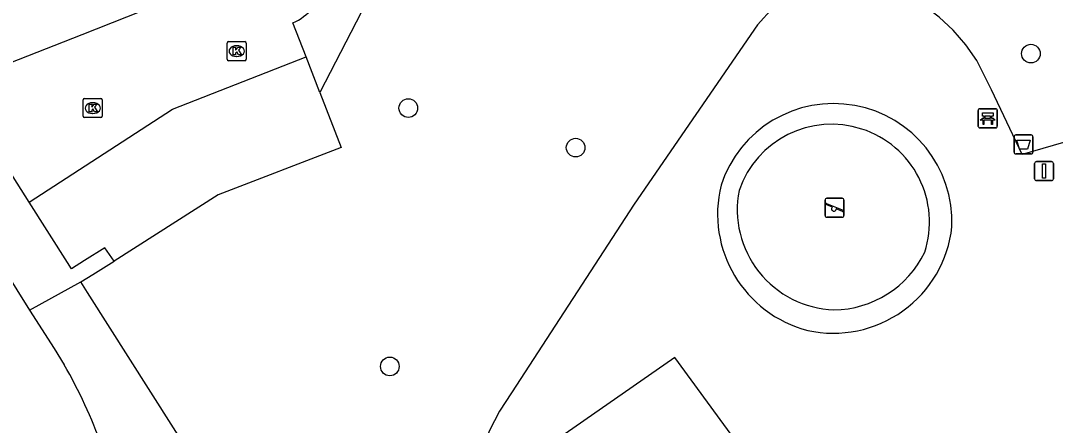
# Model space of a CAD drawing. Extents: x 159689 to 160786, y 387323 to 388339.
# Drawn here: x 159943.2 to 159997.4, y 387555.4 to 387576.6 of the extents above; entities that cross this region are included whole.
import ezdxf

# ---------------------------------------------------------------- set-up
doc = ezdxf.new("R2010")
doc.units = 0
for name, color, linetype in [('IMGEO_Afvalbak', 7, 'Continuous'), ('IMGEO_Bank', 7, 'Continuous'), ('IMGEO_Boom', 7, 'Continuous'), ('IMGEO_Fietspad_gesloten', 7, 'Continuous'), ('IMGEO_Groenvoorziening', 7, 'Continuous'), ('IMGEO_Kolk', 7, 'Continuous'), ('IMGEO_Parkeervlak_open', 7, 'Continuous'), ('IMGEO_Rijbaan_lokaal_open', 7, 'Continuous'), ('IMGEO_Speelvoorziening', 7, 'Continuous'), ('IMGEO_Terreindeel_open', 7, 'Continuous'), ('IMGEO_Verkeersbordpaal', 7, 'Continuous'), ('IMGEO_Voetpad_open', 7, 'Continuous')]:
    doc.layers.add(name, color=color, linetype=linetype)

msp = doc.modelspace()

# ---------------------------------------------------------------- linework, layer by layer
at = {"layer": 'IMGEO_Afvalbak'}
for p, q in [((159995.248, 387569.706), (159995.248, 387570.506)), ((159995.248, 387570.506), (159995.248, 387569.706)), ((159995.348, 387570.606), (159996.138, 387570.606)), ((159996.138, 387570.606), (159995.348, 387570.606)), ((159996.238, 387570.506), (159996.238, 387569.706)), ((159996.238, 387569.706), (159996.238, 387570.506)), ((159996.138, 387569.606), (159995.348, 387569.606)), ((159995.348, 387569.606), (159996.138, 387569.606))]:
    msp.add_line(p, q, dxfattribs=at)
msp.add_lwpolyline([(159995.391, 387570.32), (159996.095, 387570.32), (159995.946, 387569.85), (159995.54, 387569.85), (159995.391, 387570.32)], dxfattribs=at)
for centre, start, end in [((159995.348, 387570.506), 90, 180), ((159995.348, 387570.506), 90, 180), ((159996.138, 387570.506), 0, 90), ((159996.138, 387570.506), 360, 90), ((159995.348, 387569.706), 180, 270), ((159995.348, 387569.706), 180, 270), ((159996.138, 387569.706), 270, 0), ((159996.138, 387569.706), 270, 0)]:
    msp.add_arc(centre, 0.1, start, end, dxfattribs=at)
at = {"layer": 'IMGEO_Bank'}
for p, q in [((159993.374, 387571.049), (159993.374, 387571.89)), ((159993.374, 387571.89), (159993.374, 387571.049)), ((159993.449, 387571.974), (159994.29, 387571.974)), ((159994.29, 387571.974), (159993.449, 387571.974)), ((159993.683, 387571.48), (159993.683, 387571.586)), ((159993.727, 387571.586), (159993.727, 387571.48)), ((159994.015, 387571.592), (159993.733, 387571.592)), ((159994.021, 387571.48), (159994.021, 387571.586)), ((159994.065, 387571.586), (159994.065, 387571.48)), ((159994.374, 387571.899), (159994.374, 387571.058)), ((159994.374, 387571.058), (159994.374, 387571.899)), ((159994.299, 387570.974), (159993.458, 387570.974)), ((159993.458, 387570.974), (159994.299, 387570.974)), ((159994.071, 387571.372), (159993.678, 387571.372)), ((159993.733, 387571.474), (159994.015, 387571.474))]:
    msp.add_line(p, q, dxfattribs=at)
for points in [[(159993.677, 387571.592), (159993.591, 387571.592), (159993.591, 387571.753), (159994.154, 387571.753), (159994.154, 387571.592), (159994.071, 387571.592)], [(159993.621, 387571.372), (159993.479, 387571.372), (159993.591, 387571.474), (159993.677, 387571.474)], [(159993.671, 387571.365), (159993.671, 387571.158), (159993.628, 387571.158), (159993.628, 387571.365)], [(159994.071, 387571.474), (159994.154, 387571.474), (159994.266, 387571.372), (159994.127, 387571.372)], [(159994.121, 387571.365), (159994.121, 387571.158), (159994.077, 387571.158), (159994.077, 387571.365)]]:
    msp.add_lwpolyline(points, dxfattribs=at)
for centre, radius, start, end in [((159993.452, 387571.896), 0.0779, 92.4484, 184.2845), ((159993.452, 387571.896), 0.0779, 92.4484, 184.2845), ((159993.676, 387571.585), 0.00671, 2.8957, 87.1043), ((159993.733, 387571.585), 0.00671, 92.8957, 177.1043), ((159994.015, 387571.585), 0.00671, 2.8957, 87.1043), ((159994.072, 387571.585), 0.00671, 92.8957, 177.1043), ((159994.296, 387571.896), 0.0779, 2.4484, 94.2845), ((159994.296, 387571.896), 0.0779, 2.4484, 94.2845), ((159993.452, 387571.052), 0.0779, 182.4484, 274.2845), ((159993.452, 387571.052), 0.0779, 182.4484, 274.2845), ((159993.621, 387571.365), 0.00671, 2.8957, 87.1043), ((159993.678, 387571.365), 0.00671, 92.8957, 177.1043), ((159993.676, 387571.481), 0.00671, 272.8957, 357.1043), ((159993.733, 387571.481), 0.00671, 182.8957, 267.1043), ((159994.015, 387571.481), 0.00671, 272.8957, 357.1043), ((159994.072, 387571.481), 0.00671, 182.8957, 267.1043), ((159994.07, 387571.365), 0.00671, 2.8957, 87.1043), ((159994.127, 387571.365), 0.00671, 92.8957, 177.1043), ((159994.296, 387571.052), 0.0779, 272.4484, 4.2845), ((159994.296, 387571.052), 0.0779, 272.4484, 4.2845)]:
    msp.add_arc(centre, radius, start, end, dxfattribs=at)
at = {"layer": 'IMGEO_Boom'}
for centre in [(159996.133, 387574.861), (159963.533, 387572.01), (159972.295, 387569.937), (159962.566, 387558.474)]:
    msp.add_circle(centre, 0.489, dxfattribs=at)
at = {"layer": 'IMGEO_Fietspad_gesloten'}
for points in [[(159941.773, 387564.475), (159943.701, 387561.424)], [(159943.701, 387561.424), (159944.983, 387559.416), (159945.513, 387558.561)]]:
    msp.add_lwpolyline(points, dxfattribs=at)
msp.add_arc((159923.496, 387545.775), 25.46, 19.534, 30.1454, dxfattribs=at)
at = {"layer": 'IMGEO_Groenvoorziening'}
for points in [[(160000.641, 387571.024), (160000, 387570.836), (159995.679, 387569.569), (159994.069, 387572.966), (159993.293, 387574.502), (159992.718, 387575.326), (159992.06, 387576.085), (159991.326, 387576.771), (159990.524, 387577.376), (159989.656, 387578.029), (159989.117, 387578.831), (159988.852, 387579.76), (159988.887, 387580.726), (159989.239, 387589.469), (159986.275, 387587.559)], [(159964.046, 387582.812), (159958.906, 387572.824)], [(159983.458, 387578.206), (159981.816, 387576.369), (159975.357, 387566.969), (159968.928, 387557.088), (159968.306, 387556.136), (159967.787, 387555.124), (159967.377, 387554.063), (159967.079, 387552.965), (159966.899, 387551.842), (159966.836, 387550.707), (159966.893, 387549.571), (159967.068, 387548.447), (159967.359, 387547.347), (159968.847, 387543.027), (159971.297, 387540.154), (159973.62, 387540.644), (159975.069, 387539.858), (159980.529, 387542.329), (159982.994, 387542.179), (159984.064, 387540.146), (159983.687, 387538.105), (159986.772, 387533.269)], [(159981.772, 387553.096), (159977.48, 387558.939), (159970.542, 387554.101), (159972.593, 387550.952), (159973.105, 387550.166), (159970.179, 387548.25), (159974.099, 387542.71), (159974.517, 387542.119), (159980.541, 387546.275), (159980.034, 387546.941), (159978.06, 387549.531), (159978.398, 387549.77), (159982.219, 387552.478), (159981.772, 387553.096)]]:
    msp.add_lwpolyline(points, dxfattribs=at)
for centre, radius, start, end in [((159985.804, 387566.046), 6.2, 357.6108, 161.8863), ((159986.032, 387566.462), 6.305, 166.1254, 255.4206), ((159985.788, 387566.461), 6.247, 257.5886, 353.8176)]:
    msp.add_arc(centre, radius, start, end, dxfattribs=at)
at = {"layer": 'IMGEO_Kolk'}
for p, q in [((159954.047, 387574.567), (159954.047, 387575.419)), ((159954.122, 387575.493), (159954.974, 387575.493)), ((159955.048, 387575.419), (159955.048, 387574.567)), ((159954.535, 387575.273), (159954.56, 387575.273)), ((159954.974, 387574.493), (159954.122, 387574.493)), ((159954.558, 387574.713), (159954.533, 387574.713)), ((159946.51, 387571.583), (159946.51, 387572.435)), ((159946.585, 387572.509), (159947.437, 387572.509)), ((159946.998, 387572.289), (159947.023, 387572.289)), ((159947.511, 387572.435), (159947.511, 387571.583)), ((159947.437, 387571.509), (159946.585, 387571.509)), ((159947.021, 387571.729), (159946.996, 387571.729))]:
    msp.add_line(p, q, dxfattribs=at)
for points in [[(159954.047, 387574.567), (159954.047, 387575.419)], [(159954.122, 387575.493), (159954.974, 387575.493)], [(159955.048, 387575.419), (159955.048, 387574.567)], [(159954.368, 387575.193), (159954.491, 387575.193), (159954.491, 387575.042), (159954.621, 387575.193), (159954.785, 387575.193), (159954.639, 387575.042), (159954.792, 387574.793), (159954.64, 387574.793), (159954.555, 387574.957), (159954.491, 387574.89), (159954.491, 387574.793), (159954.368, 387574.793), (159954.368, 387575.193)], [(159954.974, 387574.493), (159954.122, 387574.493)], [(159946.51, 387571.583), (159946.51, 387572.435)], [(159946.585, 387572.509), (159947.437, 387572.509)], [(159946.831, 387572.209), (159946.954, 387572.209), (159946.954, 387572.058), (159947.084, 387572.209), (159947.248, 387572.209), (159947.102, 387572.058), (159947.255, 387571.809), (159947.103, 387571.809), (159947.018, 387571.973), (159946.954, 387571.906), (159946.954, 387571.809), (159946.831, 387571.809), (159946.831, 387572.209)], [(159947.511, 387572.435), (159947.511, 387571.583)], [(159947.437, 387571.509), (159946.585, 387571.509)]]:
    msp.add_lwpolyline(points, dxfattribs=at)
for centre, start, end in [((159954.124, 387575.417), 91.552, 178.448), ((159954.124, 387575.417), 91.552, 178.448), ((159954.972, 387575.417), 1.552, 88.448), ((159954.972, 387575.417), 1.552, 88.448), ((159954.124, 387574.569), 181.552, 268.448), ((159954.124, 387574.569), 181.552, 268.448), ((159954.972, 387574.569), 271.552, 358.448), ((159954.972, 387574.569), 271.552, 358.448), ((159946.587, 387572.433), 91.552, 178.448), ((159946.587, 387572.433), 91.552, 178.448), ((159947.435, 387572.433), 1.552, 88.448), ((159947.435, 387572.433), 1.552, 88.448), ((159946.587, 387571.585), 181.552, 268.448), ((159946.587, 387571.585), 181.552, 268.448), ((159947.435, 387571.585), 271.552, 358.448), ((159947.435, 387571.585), 271.552, 358.448)]:
    msp.add_arc(centre, 0.0765, start, end, dxfattribs=at)
for centre, major_axis, ratio, start_param, end_param in [((159954.534, 387574.993), (-0.387, 0.002), 0.722429, 4.712389, 7.853982), ((159954.559, 387574.993), (-0.39, 0.002), 0.717154, 1.570796, 4.712389), ((159946.997, 387572.009), (-0.387, 0.002), 0.722429, 4.712389, 7.853982), ((159947.022, 387572.009), (-0.39, 0.002), 0.717154, 1.570796, 4.712389)]:
    msp.add_ellipse(centre, major_axis=major_axis, ratio=ratio, start_param=start_param, end_param=end_param, dxfattribs=at)
at = {"layer": 'IMGEO_Parkeervlak_open'}
for points in [[(159958.906, 387572.824), (159958.182, 387574.695)], [(159958.906, 387572.824), (159960.017, 387569.953), (159953.577, 387567.459), (159948.125, 387563.99)]]:
    msp.add_lwpolyline(points, dxfattribs=at)
at = {"layer": 'IMGEO_Rijbaan_lokaal_open'}
for points in [[(159939.772, 387573.244), (159946.457, 387575.861), (159958.894, 387580.805)], [(159958.182, 387574.695), (159957.493, 387576.475)], [(159943.683, 387567.084), (159951.185, 387571.957), (159958.182, 387574.695)], [(159943.683, 387567.084), (159939.772, 387573.244)]]:
    msp.add_lwpolyline(points, dxfattribs=at)
msp.add_arc((159956.234, 387579.274), 3.069, 294.2189, 29.9224, dxfattribs=at)
at = {"layer": 'IMGEO_Speelvoorziening'}
for p, q in [((159985.353, 387566.388), (159985.353, 387567.188)), ((159985.353, 387567.188), (159985.353, 387566.388)), ((159985.453, 387567.288), (159986.243, 387567.288)), ((159986.243, 387567.288), (159985.453, 387567.288)), ((159986.343, 387567.188), (159986.343, 387566.388)), ((159986.343, 387566.388), (159986.343, 387567.188)), ((159985.736, 387566.816), (159985.397, 387566.953)), ((159985.422, 387567.013), (159986.298, 387566.66)), ((159986.274, 387566.6), (159985.934, 387566.737)), ((159986.243, 387566.288), (159985.453, 387566.288)), ((159985.453, 387566.288), (159986.243, 387566.288))]:
    msp.add_line(p, q, dxfattribs=at)
for centre, radius, start, end in [((159985.453, 387567.188), 0.1, 90, 180), ((159985.453, 387567.188), 0.1, 90, 180), ((159986.243, 387567.188), 0.1, 0, 90), ((159986.243, 387567.188), 0.1, 360, 90), ((159985.41, 387566.983), 0.0327, 68.078, 248.078), ((159985.815, 387566.726), 0.12, 130.9928, 5.1632), ((159986.286, 387566.63), 0.0327, 248.078, 68.078), ((159985.453, 387566.388), 0.1, 180, 270), ((159985.453, 387566.388), 0.1, 180, 270), ((159986.243, 387566.388), 0.1, 270, 0), ((159986.243, 387566.388), 0.1, 270, 0)]:
    msp.add_arc(centre, radius, start, end, dxfattribs=at)
at = {"layer": 'IMGEO_Terreindeel_open'}
for centre, radius, start, end in [((159985.698, 387566.039), 5.124, 71.9904, 161.0969), ((159985.699, 387566.039), 5.124, 341.9949, 72.0051), ((159986.014, 387566.696), 5.26, 169.0029, 267.8015), ((159985.755, 387566.793), 5.355, 270.6111, 334.1067)]:
    msp.add_arc(centre, radius, start, end, dxfattribs=at)
at = {"layer": 'IMGEO_Verkeersbordpaal'}
for p, q in [((159996.324, 387568.309), (159996.324, 387569.109)), ((159996.324, 387569.109), (159996.324, 387568.309)), ((159996.424, 387569.209), (159997.214, 387569.209)), ((159997.214, 387569.209), (159996.424, 387569.209)), ((159997.314, 387569.109), (159997.314, 387568.309)), ((159997.314, 387568.309), (159997.314, 387569.109)), ((159997.214, 387568.209), (159996.424, 387568.209)), ((159996.424, 387568.209), (159997.214, 387568.209))]:
    msp.add_line(p, q, dxfattribs=at)
msp.add_lwpolyline([(159996.744, 387569.084), (159996.894, 387569.084), (159996.894, 387568.334), (159996.744, 387568.334), (159996.744, 387569.084)], dxfattribs=at)
for centre, start, end in [((159996.424, 387569.109), 90, 180), ((159996.424, 387569.109), 90, 180), ((159997.214, 387569.109), 0, 90), ((159997.214, 387569.109), 360, 90), ((159996.424, 387568.309), 180, 270), ((159996.424, 387568.309), 180, 270), ((159997.214, 387568.309), 270, 0), ((159997.214, 387568.309), 270, 0)]:
    msp.add_arc(centre, 0.1, start, end, dxfattribs=at)
at = {"layer": 'IMGEO_Voetpad_open'}
for points in [[(159948.125, 387563.99), (159947.64, 387564.694), (159946.574, 387564.018), (159945.901, 387563.59), (159945.687, 387563.927), (159943.683, 387567.084)], [(159946.379, 387562.898), (159947.013, 387563.294), (159948.125, 387563.99)], [(159943.701, 387561.424), (159946.379, 387562.898)], [(159970.076, 387525.611), (159946.727, 387562.351), (159946.379, 387562.898)]]:
    msp.add_lwpolyline(points, dxfattribs=at)

doc.saveas('drawing.dxf')
